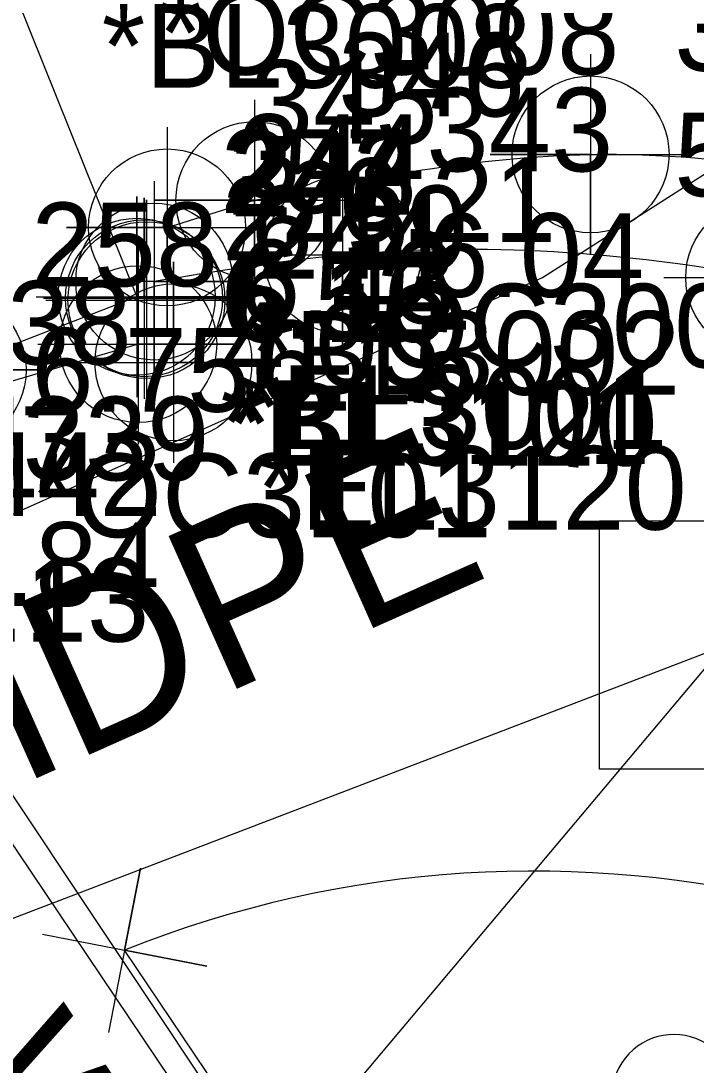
# Model space of a CAD drawing. Extents: x 2597630 to 2605918, y 617194 to 635093.
# Drawn here: x 2604614.44 to 2604634.6, y 618879.06 to 618910.26 of the extents above; entities that cross this region are included whole.
import ezdxf

# ---------------------------------------------------------------- set-up
doc = ezdxf.new("R2010")
doc.units = 0
for name, color, linetype in [('COGO Default Chain', 7, 'Continuous'), ('COGO Default Curve', 7, 'Continuous'), ('Default', 7, 'Continuous'), ('Exist DTM Crownline Cogo Comment', 7, 'Continuous'), ('Exist DTM Regular Point Underwater Cogo Elevation', 7, 'Continuous'), ('Exist DTM Regular Point Underwater Cogo Number', 7, 'Continuous'), ('Exist Horizontal Alignment', 7, 'Continuous'), ('Exist Horizontal Baseline Alignment Station Label', 7, 'Continuous'), ('Exist Hydro Stream or Body of Water', 7, 'Continuous'), ('Exist Property Corner CELL', 7, 'Continuous'), ('Exist Property Line', 7, 'Continuous'), ('Exist Right of Way Line', 7, 'Continuous'), ('Exist Roads EOP', 7, 'Continuous'), ('Exist Roads EOP Cogo Comment', 7, 'Continuous'), ('Exist Roads EOP Cogo Elevation', 7, 'Continuous'), ('Exist Roads EOP Cogo Number', 7, 'Continuous'), ('Exist Roads EOP Cogo Point CELL', 7, 'Continuous'), ('Exist Roads EOT', 7, 'Continuous'), ('Exist Roads EOT Cogo Comment', 7, 'Continuous'), ('Exist Roads EOT Cogo Elevation', 7, 'Continuous'), ('Exist Roads EOT Cogo Number', 7, 'Continuous'), ('Exist Roads EOT Cogo Point CELL', 7, 'Continuous'), ('Exist Structure Major Bridge Seat Cogo Elevation', 7, 'Continuous'), ('Exist Structure Major Bridge Seat Cogo Number', 7, 'Continuous'), ('Exist Structure Major Bridge Seat Cogo Point CELL', 7, 'Continuous'), ('Exist Structure Major Bridge Seat Leader', 7, 'Continuous'), ('Exist Structure Major Bridge WW', 7, 'Continuous'), ('Exist Structure Major Bridge WW Cogo Elevation', 7, 'Continuous'), ('Exist Structure Major Bridge WW Cogo Number', 7, 'Continuous'), ('Exist Structure Major Bridge WW Text', 7, 'Continuous'), ('Exist Structure Major Deck Tunnel Box Culvert', 7, 'Continuous'), ('Exist Structure Major Deck Tunnel Box Culvert Cogo Comment', 7, 'Continuous'), ('Exist Structure Major Deck Tunnel Box Culvert Cogo Elevation', 7, 'Continuous'), ('Exist Structure Major Deck Tunnel Box Culvert Cogo Number', 7, 'Continuous'), ('Exist Structure Major Deck Tunnel Box Culvert Cogo Point CELL', 7, 'Continuous'), ('Exist Structure Minor Head and End Wall Cogo Comment', 7, 'Continuous'), ('Exist Structure Minor Head and End Wall Cogo Elevation', 7, 'Continuous'), ('Exist Structure Minor Head and End Wall Cogo Number', 7, 'Continuous'), ('Exist Structure Minor Head and End Wall Cogo Point CELL', 7, 'Continuous'), ('Exist Utilities Water UG Line SUE LOS B', 7, 'Continuous'), ('Exist Utilities Water UG Line SUE LOS B Text', 7, 'Continuous'), ('Exist Vegetation Tree CELL', 7, 'Continuous')]:
    doc.layers.add(name, color=color, linetype=linetype)

# ---------------------------------------------------------------- blocks, each defined once
blk = doc.blocks.new('EXIST VEGETATION TREE')
at = {"layer": 'Exist Vegetation Tree CELL'}
blk.add_line((0, 0), (0, 0), dxfattribs=at)
blk.add_circle((0, 0), 0.00652, dxfattribs=at)
for centre, radius, start, end in [((-0.0077, 0.05747), 0.03712, 330.16508, 219.71335), ((0.05098, 0.01177), 0.03798, 257.1011, 134.19993), ((-0.05211, 0.00307), 0.03453, 62.66361, 279.3457), ((-0.03408, -0.06242), 0.03378, 111.56708, 6.23104), ((0.03346, -0.05799), 0.03397, 181.28216, 74.55999)]:
    blk.add_arc(centre, radius, start, end, dxfattribs=at)
blk = doc.blocks.new('CTL SUPPLEMENTAL HORIZONTAL AND VERTICAL')
at = {"layer": 'Default'}
blk.add_line((0, 0), (0, 0), dxfattribs=at)
blk.add_lwpolyline([(-0.1043, 0.00035), (0.00053, 0.10518), (0.10554, 0.00018), (0.00071, -0.10465)], close=True, dxfattribs=at)
blk = doc.blocks.new('EXIST STRUCTURE MAJOR BRIDGE SEAT COGO POINT')
at = {"layer": 'Exist Structure Major Bridge Seat Cogo Point CELL'}
blk.add_lwpolyline([(-0.06, 0), (0.06, 0), (0, 0), (0, 0.06), (0, -0.06)], dxfattribs=at)
blk.add_circle((0, 0), 0.04688, dxfattribs=at)
blk = doc.blocks.new('EXIST STRUCTURE MINOR HEAD AND END WALL COGO POINT')
at = {"layer": 'Exist Structure Minor Head and End Wall Cogo Point CELL'}
blk.add_lwpolyline([(-0.06, 0), (0.06, 0), (0, 0), (0, 0.06), (0, -0.06)], dxfattribs=at)
blk.add_circle((0, 0), 0.04688, dxfattribs=at)
blk = doc.blocks.new('EXIST STRUCTURE MAJOR DECK TUNNEL BOX CULVERT COGO POINT')
at = {"layer": 'Exist Structure Major Deck Tunnel Box Culvert Cogo Point CELL'}
blk.add_lwpolyline([(-0.06, 0), (0.06, 0), (0, 0), (0, 0.06), (0, -0.06)], dxfattribs=at)
blk.add_circle((0, 0), 0.04688, dxfattribs=at)
blk = doc.blocks.new('EXIST ROADS EOP COGO POINT')
at = {"layer": 'Exist Roads EOP Cogo Point CELL'}
blk.add_lwpolyline([(0, 0.06), (0, -0.06), (0, 0), (0.06, 0), (-0.06, 0)], dxfattribs=at)
blk.add_circle((0, 0), 0.04688, dxfattribs=at)
blk = doc.blocks.new('EXIST ROADS EOT COGO POINT')
at = {"layer": 'Exist Roads EOT Cogo Point CELL'}
blk.add_lwpolyline([(0, 0.06), (0, -0.06), (0, 0), (-0.06, 0), (0.06, 0)], dxfattribs=at)
blk.add_circle((0, 0), 0.04688, dxfattribs=at)

msp = doc.modelspace()

# ---------------------------------------------------------------- linework, layer by layer
at = {"layer": 'COGO Default Chain'}
msp.add_line((2604025.781, 618657.828), (2604635.42, 618891.582), dxfattribs=at)
msp.add_line((2604025.781, 618657.828), (2604635.42, 618891.582), dxfattribs=at)
msp.add_arc((2604629.758, 618852.071), 62.783, 39.77393, 112.0583, dxfattribs=at)
msp.add_arc((2604629.758, 618852.071), 62.783, 39.77393, 112.0583, dxfattribs=at)
msp.add_arc((2604629.758, 618852.071), 62.783, 39.77393, 112.0583, dxfattribs=at)
msp.add_arc((2604629.758, 618852.071), 62.783, 39.77393, 112.0583, dxfattribs=at)
msp.add_arc((2604629.758, 618852.071), 62.783, 39.77393, 112.0583, dxfattribs=at)
msp.add_arc((2604629.758, 618852.071), 62.783, 39.77393, 112.0583, dxfattribs=at)
at = {"layer": 'COGO Default Curve'}
msp.add_arc((2604629.758, 618852.071), 62.783, 39.77393, 112.0583, dxfattribs=at)
msp.add_arc((2604629.758, 618852.071), 62.783, 39.77393, 112.0583, dxfattribs=at)
at = {"layer": 'Exist Horizontal Alignment'}
msp.add_arc((2604629.758, 618852.071), 62.783, 39.77393, 112.0583, dxfattribs=at)
at = {"layer": 'Exist Horizontal Baseline Alignment Station Label'}
msp.add_line((2604635.42, 618891.582), (2604603.513, 618853.631), dxfattribs=at)
at = {"layer": 'Exist Hydro Stream or Body of Water'}
msp.add_lwpolyline([(2604677.295, 618813.667), (2604674.437, 618814.045), (2604671.333, 618815.645), (2604666.551, 618816.18), (2604663.846, 618818.715), (2604657.578, 618822.147), (2604654.538, 618823.165), (2604632.689, 618858.13), (2604606.412, 618897.24)], dxfattribs=at)
at = {"layer": 'Exist Property Corner CELL'}
msp.add_line((2604617.537, 618882.491), (2604617.537, 618882.491), dxfattribs=at)
msp.add_lwpolyline([(2604615.083, 618882.969), (2604619.991, 618882.013), (2604617.537, 618882.491), (2604618.014, 618884.945), (2604617.059, 618880.037)], dxfattribs=at)
at = {"layer": 'Exist Property Line'}
msp.add_line((2604647.011, 618838.773), (2604617.537, 618882.491), dxfattribs=at)
at = {"layer": 'Exist Right of Way Line'}
msp.add_arc((2604629.758, 618852.071), 32.783, 39.7739, 111.8879, dxfattribs=at)
at = {"layer": 'Exist Roads EOP'}
for points in [[(2604614.762, 618925.539), (2604621.015, 618928.479), (2604637.755, 618932.359), (2604651.558, 618932.601), (2604662.354, 618929.136), (2604673.621, 618917.455), (2604680.181, 618909.56), (2604695.777, 618890.756), (2604705.96, 618878.139), (2604712.527, 618867.193), (2604729.133, 618844.847), (2604752.383, 618817.051), (2604783.701, 618781.818), (2604815.311, 618749.474), (2604851.665, 618716.915), (2604890.806, 618684.736), (2604925.169, 618658.255), (2604951.31, 618638.125)], [(2604930.062, 618630.921), (2604897.398, 618656.007), (2604864.372, 618682.105), (2604828.16, 618712.745), (2604797.404, 618741.002), (2604765.968, 618773.657), (2604738.226, 618804.923), (2604709.423, 618839.123), (2604685.108, 618868.232), (2604670.577, 618883.702), (2604653.373, 618896.647), (2604636.636, 618902.587), (2604624.049, 618903.264), (2604618.423, 618902.471)]]:
    msp.add_spline(points, degree=3, dxfattribs=at)
at = {"layer": 'Exist Roads EOT'}
msp.add_line((2604618.807, 618904.089), (2604621.417, 618904.905), dxfattribs=at)
msp.add_spline([(2604621.417, 618904.905), (2604631.452, 618906.27), (2604643.73, 618904.13), (2604657.673, 618896.284), (2604668.522, 618886.917)], degree=3, dxfattribs=at)
at = {"layer": 'Exist Structure Major Bridge Seat Leader'}
msp.add_lwpolyline([(2604617.945, 618900.602), (2604573.547, 618887.564), (2604573.547, 618887.564)], dxfattribs=at)
at = {"layer": 'Exist Structure Major Bridge WW'}
msp.add_lwpolyline([(2604605.918, 619006.628), (2604589.724, 619005.988), (2604588.972, 619005.922), (2604559.258, 619002.311), (2604559.726, 619000.754), (2604559.931, 619000.074), (2604561.643, 618994.24), (2604561.758, 618993.384), (2604577.622, 618941.404), (2604593.498, 618917.941), (2604607.257, 618897.492), (2604609.579, 618894.032), (2604636.239, 618853.998), (2604651.994, 618831.548)], dxfattribs=at)
at = {"layer": 'Exist Structure Major Deck Tunnel Box Culvert'}
for p, q in [((2604608.971, 618924.298), (2604617.901, 618902.018)), ((2604608.971, 618924.298), (2604617.901, 618902.018)), ((2604617.901, 618902.018), (2604612.254, 618899.832)), ((2604617.901, 618902.018), (2604612.254, 618899.832))]:
    msp.add_line(p, q, dxfattribs=at)
at = {"layer": 'Exist Utilities Water UG Line SUE LOS B'}
msp.add_lwpolyline([(2604610.82, 618894.017), (2604630.015, 618902.591), (2604665.104, 618925.012), (2604675.496, 618935.229)], dxfattribs=at)

# ---------------------------------------------------------------- block references
at = {"layer": 'Default', "xscale": 50, "yscale": 49.99999999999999, "rotation": 44.99999999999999}
msp.add_blockref('CTL SUPPLEMENTAL HORIZONTAL AND VERTICAL', (2604635.42, 618891.582), dxfattribs=at)
at = {"layer": 'Exist Roads EOP Cogo Point CELL', "xscale": 50, "yscale": 50}
for p in [(2604624.049, 618903.264), (2604624.049, 618903.264), (2604636.636, 618902.587), (2604636.636, 618902.587), (2604618.423, 618902.471), (2604618.423, 618902.471)]:
    msp.add_blockref('EXIST ROADS EOP COGO POINT', p, dxfattribs=at)
at = {"layer": 'Exist Roads EOT Cogo Point CELL', "xscale": 50, "yscale": 50}
for p in [(2604631.452, 618906.27), (2604631.452, 618906.27), (2604621.417, 618904.905), (2604621.417, 618904.905), (2604618.807, 618904.089), (2604618.807, 618904.089)]:
    msp.add_blockref('EXIST ROADS EOT COGO POINT', p, dxfattribs=at)
at = {"layer": 'Exist Structure Major Bridge Seat Cogo Point CELL', "xscale": 50, "yscale": 50}
msp.add_blockref('EXIST STRUCTURE MAJOR BRIDGE SEAT COGO POINT', (2604617.945, 618900.602), dxfattribs=at)
msp.add_blockref('EXIST STRUCTURE MAJOR BRIDGE SEAT COGO POINT', (2604617.945, 618900.602), dxfattribs=at)
msp.add_blockref('EXIST STRUCTURE MAJOR BRIDGE SEAT COGO POINT', (2604617.945, 618900.602), dxfattribs=at)
msp.add_blockref('EXIST STRUCTURE MAJOR BRIDGE SEAT COGO POINT', (2604617.945, 618900.602), dxfattribs=at)
at = {"layer": 'Exist Structure Major Deck Tunnel Box Culvert Cogo Point CELL', "xscale": 50, "yscale": 50}
for p in [(2604617.901, 618902.018), (2604617.901, 618902.018), (2604612.254, 618899.832), (2604612.254, 618899.832)]:
    msp.add_blockref('EXIST STRUCTURE MAJOR DECK TUNNEL BOX CULVERT COGO POINT', p, dxfattribs=at)
at = {"layer": 'Exist Structure Minor Head and End Wall Cogo Point CELL', "xscale": 50, "yscale": 50}
for p in [(2604618.118, 618901.972), (2604618.118, 618901.972), (2604618.191, 618901.917), (2604618.191, 618901.917), (2604618.997, 618900.058), (2604618.997, 618900.058)]:
    msp.add_blockref('EXIST STRUCTURE MINOR HEAD AND END WALL COGO POINT', p, dxfattribs=at)
at = {"layer": 'Exist Vegetation Tree CELL', "xscale": 50, "yscale": 50}
msp.add_blockref('EXIST VEGETATION TREE', (2604634.328, 618875.246), dxfattribs=at)

# ---------------------------------------------------------------- texts
at = {"layer": 'Exist DTM Crownline Cogo Comment'}
for s, p in [('*OC3008', (2604618.559, 618908.654)), ('*BL3008', (2604616.857, 618908.263))]:
    msp.add_text(s, height=2.5, dxfattribs=at).set_placement(p)
at = {"layer": 'Exist DTM Regular Point Underwater Cogo Elevation'}
msp.add_text('-1.13', height=2.5, dxfattribs=at).set_placement((2604610.656, 618891.712))
at = {"layer": 'Exist DTM Regular Point Underwater Cogo Number'}
msp.add_text('H442', height=2.5, dxfattribs=at).set_placement((2604610.656, 618895.462))
at = {"layer": 'Exist Roads EOP Cogo Comment'}
msp.add_text('*EL3001', height=2.5, dxfattribs=at).set_placement((2604620.923, 618897.471))
at = {"layer": 'Exist Roads EOP Cogo Elevation'}
for s, p in [('6.04', (2604626.549, 618902.014)), ('6.43', (2604620.923, 618901.221))]:
    msp.add_text(s, height=2.5, dxfattribs=at).set_placement(p)
at = {"layer": 'Exist Roads EOP Cogo Number'}
for s, p in [('343', (2604626.549, 618905.764)), ('344', (2604620.923, 618904.971))]:
    msp.add_text(s, height=2.5, dxfattribs=at).set_placement(p)
at = {"layer": 'Exist Roads EOT Cogo Comment'}
for s, p in [('*OC3002', (2604623.917, 618899.905)), ('*BL3002', (2604621.307, 618899.089))]:
    msp.add_text(s, height=2.5, dxfattribs=at).set_placement(p)
at = {"layer": 'Exist Roads EOT Cogo Elevation'}
for s, p in [('5.56', (2604633.952, 618905.02)), ('6.21', (2604623.917, 618903.655)), ('6.39', (2604621.307, 618902.839))]:
    msp.add_text(s, height=2.5, dxfattribs=at).set_placement(p)
at = {"layer": 'Exist Roads EOT Cogo Number'}
for s, p in [('347', (2604633.952, 618908.77)), ('346', (2604623.917, 618907.405)), ('345', (2604621.307, 618906.589))]:
    msp.add_text(s, height=2.5, dxfattribs=at).set_placement(p)
at = {"layer": 'Exist Structure Major Bridge Seat Cogo Elevation'}
msp.add_text('4.05', height=2.5, dxfattribs=at).set_placement((2604620.445, 618899.352))
msp.add_text('4.05', height=2.5, dxfattribs=at).set_placement((2604620.445, 618899.352))
msp.add_text('4.05', height=2.5, dxfattribs=at).set_placement((2604620.445, 618899.352))
at = {"layer": 'Exist Structure Major Bridge Seat Cogo Number'}
msp.add_text('245', height=2.5, dxfattribs=at).set_placement((2604620.445, 618903.102))
msp.add_text('245', height=2.5, dxfattribs=at).set_placement((2604620.445, 618903.102))
msp.add_text('245', height=2.5, dxfattribs=at).set_placement((2604620.445, 618903.102))
at = {"layer": 'Exist Structure Major Bridge WW Cogo Elevation'}
for s, p in [('2.87', (2604609.757, 618896.242)), ('2.87', (2604609.757, 618896.242)), ('2.84', (2604612.079, 618892.782)), ('2.84', (2604612.079, 618892.782))]:
    msp.add_text(s, height=2.5, dxfattribs=at).set_placement(p)
at = {"layer": 'Exist Structure Major Bridge WW Cogo Number'}
for s, p in [('H338', (2604609.757, 618899.992)), ('H338', (2604609.757, 618899.992)), ('H339', (2604612.079, 618896.532)), ('H339', (2604612.079, 618896.532))]:
    msp.add_text(s, height=2.5, dxfattribs=at).set_placement(p)
at = {"layer": 'Exist Structure Major Bridge WW Text'}
msp.add_text('WD SEAWALL', height=4, rotation=303.661, dxfattribs=at).set_placement((2604612.375, 618878.767))
at = {"layer": 'Exist Structure Major Deck Tunnel Box Culvert Cogo Comment'}
for s, p in [('*BL3101', (2604620.401, 618897.018)), ('*OC3101', (2604614.754, 618894.832))]:
    msp.add_text(s, height=2.5, dxfattribs=at).set_placement(p)
at = {"layer": 'Exist Structure Major Deck Tunnel Box Culvert Cogo Elevation'}
for s, p in [('6.52', (2604620.401, 618900.768)), ('6.75', (2604614.754, 618898.582))]:
    msp.add_text(s, height=2.5, dxfattribs=at).set_placement(p)
at = {"layer": 'Exist Structure Major Deck Tunnel Box Culvert Cogo Number'}
for s, p in [('257', (2604620.401, 618904.518)), ('258', (2604614.754, 618902.332))]:
    msp.add_text(s, height=2.5, dxfattribs=at).set_placement(p)
at = {"layer": 'Exist Structure Minor Head and End Wall Cogo Comment'}
for s, p in [('*BL3120', (2604620.618, 618896.972)), ('*EL3120', (2604621.497, 618895.058))]:
    msp.add_text(s, height=2.5, dxfattribs=at).set_placement(p)
at = {"layer": 'Exist Structure Minor Head and End Wall Cogo Elevation'}
for s, p in [('6.16', (2604620.618, 618900.722)), ('6.15', (2604620.691, 618900.667)), ('6.15', (2604621.497, 618898.808))]:
    msp.add_text(s, height=2.5, dxfattribs=at).set_placement(p)
at = {"layer": 'Exist Structure Minor Head and End Wall Cogo Number'}
for s, p in [('242', (2604620.618, 618904.472)), ('243', (2604620.691, 618904.417)), ('244', (2604621.497, 618902.558))]:
    msp.add_text(s, height=2.5, dxfattribs=at).set_placement(p)
at = {"layer": 'Exist Utilities Water UG Line SUE LOS B Text'}
msp.add_text('10" HDPE', height=5, rotation=24.0686, dxfattribs=at).set_placement((2604600.919, 618881.381))

doc.saveas('drawing.dxf')
